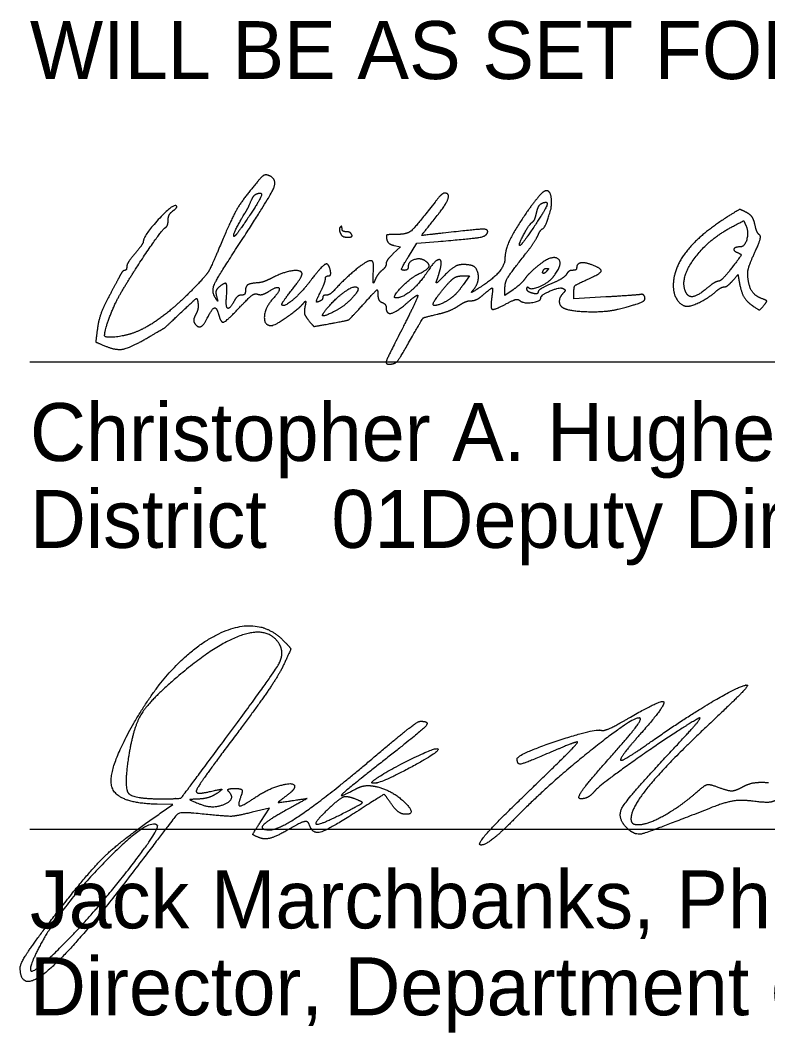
# Model space of a CAD drawing. Extents: x 2.1 to 73.9, y 4 to 26.
# Drawn here: x 64.363 to 66.168, y 9.823 to 12.269 of the extents above; entities that cross this region are included whole.
import ezdxf

# ---------------------------------------------------------------- set-up
doc = ezdxf.new("R2010")
doc.units = 0
doc.layers.add('SH_Data', color=7, linetype='Continuous')
doc.layers.add('SH_Text', color=7, linetype='Continuous')

msp = doc.modelspace()

# ---------------------------------------------------------------- linework, layer by layer
at = {"layer": 'SH_Data'}
for p, q in [((64.3864, 11.4442), (67.8864, 11.4442)), ((64.3864, 10.3148), (67.8864, 10.3148))]:
    msp.add_line(p, q, dxfattribs=at)
at = {"layer": 'SH_Text'}
for p, q in [((66.1292, 11.5813), (66.1292, 11.5813)), ((64.8487, 10.5198), (64.8487, 10.5198)), ((65.214, 10.43), (65.214, 10.43)), ((65.5859, 10.4009), (65.5859, 10.4009)), ((65.1693, 10.3883), (65.1693, 10.3883))]:
    msp.add_line(p, q, dxfattribs=at)
for points in [[(65.2657, 11.7251), (65.2812, 11.7215), (65.264, 11.7053)], [(65.3004, 11.6976), (65.3206, 11.7304), (65.372, 11.7347)], [(65.4311, 11.6515), (65.4477, 11.6515), (65.4325, 11.6299)], [(65.5534, 11.6181), (65.5335, 11.6039), (65.5335, 11.6194)], [(65.7769, 11.6005), (65.7001, 11.5962), (65.7001, 11.6123)], [(64.7011, 10.3529), (64.7318, 10.3741), (64.6939, 10.3748)], [(64.944, 10.333), (64.9652, 10.3654), (64.9235, 10.3553)]]:
    msp.add_lwpolyline(points, dxfattribs=at)
for points in [[(64.8831, 11.7149), (64.964, 11.8386), (64.9849, 11.8857), (64.963, 11.8941)], [(64.963, 11.8941), (64.9554, 11.897), (64.9452, 11.8909), (64.9352, 11.8778)], [(64.9352, 11.8778), (64.904, 11.841), (64.8746, 11.7943), (64.8428, 11.7174)], [(64.9342, 11.8498), (64.9494, 11.8556), (64.9396, 11.8307), (64.9088, 11.7854)], [(64.9159, 11.8227), (64.9223, 11.8372), (64.9287, 11.8477), (64.9342, 11.8498)], [(65.3876, 11.8515), (65.3844, 11.8515), (65.3741, 11.8418), (65.3649, 11.8299)], [(65.3728, 11.8008), (65.3925, 11.8255), (65.4001, 11.8515), (65.3876, 11.8515)], [(65.6383, 11.856), (65.6324, 11.8596), (65.6179, 11.8477), (65.6086, 11.8349)], [(65.6449, 11.8136), (65.6468, 11.8286), (65.6443, 11.8523), (65.6383, 11.856)], [(64.7401, 11.8204), (64.7332, 11.8273), (64.6606, 11.7488), (64.6599, 11.7336)], [(64.7318, 11.8086), (64.7382, 11.8133), (64.742, 11.8186), (64.7401, 11.8204)], [(64.9066, 11.8043), (64.9105, 11.8113), (64.9147, 11.8179), (64.9159, 11.8227)], [(65.3649, 11.8299), (65.3173, 11.7686), (65.2968, 11.7515), (65.2709, 11.7515)], [(65.6086, 11.8349), (65.586, 11.8072), (65.5337, 11.7224), (65.5335, 11.6932)], [(65.6243, 11.8276), (65.6395, 11.8334), (65.6297, 11.8085), (65.599, 11.7632)], [(65.61, 11.8044), (65.6124, 11.815), (65.6188, 11.8255), (65.6243, 11.8276)], [(64.7201, 11.7862), (64.7201, 11.7938), (64.7254, 11.8039), (64.7318, 11.8086)], [(64.8796, 11.747), (64.8748, 11.747), (64.9022, 11.7989), (64.9066, 11.8043)], [(65.3844, 11.7548), (65.3323, 11.7488), (65.3321, 11.7496), (65.3728, 11.8008)], [(65.5995, 11.7811), (65.603, 11.7833), (65.6077, 11.7937), (65.61, 11.8044)], [(65.6151, 11.7532), (65.6195, 11.7633), (65.6317, 11.7687), (65.6449, 11.8136)], [(66.1169, 11.8048), (66.1026, 11.8124), (66.0974, 11.8111), (66.0688, 11.7928)], [(66.1373, 11.7756), (66.1347, 11.7875), (66.1261, 11.7999), (66.1169, 11.8048)], [(64.7133, 11.7681), (64.7171, 11.7704), (64.7201, 11.7786), (64.7201, 11.7862)], [(64.9088, 11.7854), (64.8946, 11.7643), (64.8814, 11.747), (64.8796, 11.747)], [(65.136, 11.7696), (65.1337, 11.7673), (65.1336, 11.7608), (65.1358, 11.7551)], [(65.1401, 11.766), (65.1401, 11.7702), (65.1383, 11.7719), (65.136, 11.7696)], [(65.5698, 11.7249), (65.5649, 11.7249), (65.5923, 11.7767), (65.5995, 11.7811)], [(66.0688, 11.7928), (66.0035, 11.7509), (65.9401, 11.6695), (65.9401, 11.6274)], [(65.9691, 11.6151), (65.9569, 11.6469), (66.0256, 11.7404), (66.0835, 11.7709)], [(66.0835, 11.7709), (66.1096, 11.7847), (66.1103, 11.7847), (66.1159, 11.7722)], [(66.1159, 11.7722), (66.1226, 11.7573), (66.1126, 11.7215), (66.1018, 11.7215)], [(66.1482, 11.7508), (66.1447, 11.753), (66.1398, 11.7642), (66.1373, 11.7756)], [(64.607, 11.6118), (64.6362, 11.6614), (64.7055, 11.7633), (64.7133, 11.7681)], [(65.1358, 11.7551), (65.1379, 11.7495), (65.146, 11.7449), (65.1537, 11.7449)], [(65.1497, 11.7582), (65.1445, 11.7582), (65.1401, 11.7617), (65.1401, 11.766)], [(65.1635, 11.7515), (65.1612, 11.7552), (65.155, 11.7582), (65.1497, 11.7582)], [(65.1537, 11.7449), (65.1613, 11.7449), (65.1657, 11.7479), (65.1635, 11.7515)], [(65.2709, 11.7515), (65.2509, 11.7515), (65.2463, 11.7492), (65.248, 11.7401)], [(65.372, 11.7347), (65.454, 11.7414), (65.4888, 11.7476), (65.4916, 11.756)], [(65.4916, 11.756), (65.4944, 11.7644), (65.465, 11.7641), (65.3844, 11.7548)], [(65.599, 11.7632), (65.5847, 11.7421), (65.5715, 11.7249), (65.5698, 11.7249)], [(65.5836, 11.7049), (65.5966, 11.7214), (65.6108, 11.7431), (65.6151, 11.7532)], [(66.1374, 11.7089), (66.1476, 11.7311), (66.152, 11.7483), (66.1482, 11.7508)], [(64.6599, 11.7336), (64.6597, 11.7306), (64.6507, 11.7178), (64.6399, 11.7051)], [(65.248, 11.7401), (65.2492, 11.7339), (65.2572, 11.7271), (65.2657, 11.7251)], [(66.1018, 11.7215), (66.0888, 11.7215), (66.0846, 11.7119), (66.0958, 11.7077)], [(64.6399, 11.7051), (64.629, 11.6924), (64.6201, 11.6782), (64.6201, 11.6734)], [(64.8428, 11.7174), (64.8241, 11.6724), (64.8101, 11.6502), (64.7817, 11.6212)], [(64.8338, 11.5992), (64.8246, 11.6138), (64.8385, 11.6466), (64.8831, 11.7149)], [(65.264, 11.7053), (65.2545, 11.6965), (65.2468, 11.6856), (65.2468, 11.6812)], [(65.2902, 11.6649), (65.2828, 11.6649), (65.2854, 11.6732), (65.3004, 11.6976)], [(65.5335, 11.6194), (65.5335, 11.6359), (65.5457, 11.6566), (65.5836, 11.7049)], [(65.6509, 11.6499), (65.6765, 11.6836), (65.6456, 11.7029), (65.6117, 11.6744)], [(66.0958, 11.7077), (66.105, 11.7041), (66.1027, 11.6983), (66.0817, 11.6711)], [(66.1201, 11.659), (66.1201, 11.6657), (66.1279, 11.6881), (66.1374, 11.7089)], [(64.6201, 11.6734), (64.6201, 11.6687), (64.6179, 11.6648), (64.6151, 11.6648)], [(65.1122, 11.6632), (65.1083, 11.6834), (65.0916, 11.676), (65.0668, 11.6433)], [(65.208, 11.6882), (65.1998, 11.6882), (65.1448, 11.6428), (65.121, 11.6165)], [(65.2157, 11.6582), (65.2165, 11.6791), (65.2142, 11.6882), (65.208, 11.6882)], [(65.2468, 11.6812), (65.2468, 11.6768), (65.242, 11.6691), (65.2361, 11.6642)], [(65.3001, 11.6747), (65.3001, 11.6693), (65.2957, 11.6649), (65.2902, 11.6649)], [(65.3398, 11.6884), (65.3285, 11.6954), (65.3001, 11.6856), (65.3001, 11.6747)], [(65.3243, 11.6557), (65.3467, 11.6663), (65.3532, 11.6801), (65.3398, 11.6884)], [(65.3776, 11.6688), (65.3832, 11.6915), (65.365, 11.69), (65.3497, 11.6665)], [(65.4513, 11.6771), (65.4294, 11.6812), (65.4052, 11.6712), (65.3846, 11.6495)], [(65.4589, 11.6199), (65.4717, 11.6355), (65.4665, 11.6742), (65.4513, 11.6771)], [(65.5335, 11.6932), (65.5335, 11.6769), (65.502, 11.6414), (65.4701, 11.6216)], [(65.6117, 11.6744), (65.5998, 11.6644), (65.5863, 11.6509), (65.5817, 11.6443)], [(65.7068, 11.6708), (65.7068, 11.6675), (65.7025, 11.6649), (65.6971, 11.6649)], [(65.7435, 11.6782), (65.7261, 11.6848), (65.7068, 11.6809), (65.7068, 11.6708)], [(65.7301, 11.6417), (65.7637, 11.6565), (65.7682, 11.6688), (65.7435, 11.6782)], [(66.0817, 11.6711), (66.068, 11.6533), (66.0533, 11.6386), (66.049, 11.6385)], [(64.6026, 11.6498), (64.5984, 11.6416), (64.5858, 11.6176), (64.5745, 11.5966)], [(64.6151, 11.6648), (64.6124, 11.6648), (64.6067, 11.658), (64.6026, 11.6498)], [(65.043, 11.659), (65.038, 11.667), (64.9961, 11.6595), (64.9701, 11.646)], [(65.0196, 11.6183), (65.0346, 11.6372), (65.0451, 11.6556), (65.043, 11.659)], [(65.1001, 11.6445), (65.1001, 11.6484), (65.1034, 11.6515), (65.1073, 11.6515)], [(65.1073, 11.6515), (65.1112, 11.6515), (65.1134, 11.6568), (65.1122, 11.6632)], [(65.2199, 11.6418), (65.2162, 11.6322), (65.2149, 11.6371), (65.2157, 11.6582)], [(65.2361, 11.6642), (65.2302, 11.6593), (65.2229, 11.6492), (65.2199, 11.6418)], [(65.2702, 11.5982), (65.2593, 11.5982), (65.3046, 11.6464), (65.3243, 11.6557)], [(65.3497, 11.6665), (65.3284, 11.6339), (65.2869, 11.5982), (65.2702, 11.5982)], [(65.3846, 11.6495), (65.3723, 11.6365), (65.3662, 11.633), (65.369, 11.6405)], [(65.369, 11.6405), (65.3715, 11.6472), (65.3753, 11.66), (65.3776, 11.6688)], [(65.4038, 11.6409), (65.4097, 11.6468), (65.4219, 11.6515), (65.4311, 11.6515)], [(65.591, 11.6229), (65.5971, 11.6168), (65.6407, 11.6364), (65.6509, 11.6499)], [(65.6268, 11.6575), (65.6249, 11.6575), (65.6244, 11.6602), (65.6257, 11.6635)], [(65.6257, 11.6635), (65.6269, 11.6668), (65.6307, 11.6695), (65.634, 11.6695)], [(65.6351, 11.6635), (65.6324, 11.6602), (65.6286, 11.6575), (65.6268, 11.6575)], [(65.634, 11.6695), (65.639, 11.6695), (65.6392, 11.6684), (65.6351, 11.6635)], [(65.6821, 11.6553), (65.6792, 11.6501), (65.6626, 11.6397), (65.6451, 11.6322)], [(65.6971, 11.6649), (65.6918, 11.6649), (65.6851, 11.6606), (65.6821, 11.6553)], [(66.0835, 11.6399), (66.0961, 11.6544), (66.0965, 11.6545), (66.0987, 11.6415)], [(66.1517, 11.5976), (66.1355, 11.6038), (66.1201, 11.6336), (66.1201, 11.659)], [(64.8435, 11.6249), (64.8373, 11.6197), (64.8347, 11.6107), (64.837, 11.6022)], [(64.8611, 11.6012), (64.8635, 11.6286), (64.8575, 11.6365), (64.8435, 11.6249)], [(64.9363, 11.6346), (64.9175, 11.6334), (64.9068, 11.626), (64.9068, 11.6145)], [(64.9701, 11.646), (64.9591, 11.6403), (64.9439, 11.6352), (64.9363, 11.6346)], [(64.9632, 11.614), (64.9841, 11.6277), (64.9919, 11.6164), (64.9745, 11.5977)], [(65.0668, 11.6433), (65.0438, 11.6129), (65.0007, 11.5754), (64.995, 11.5811)], [(65.0877, 11.6117), (65.0945, 11.6259), (65.1001, 11.6407), (65.1001, 11.6445)], [(65.1041, 11.5731), (65.1271, 11.6), (65.1709, 11.6297), (65.1777, 11.6228)], [(65.1777, 11.6228), (65.1829, 11.6176), (65.1459, 11.5781), (65.1263, 11.5679)], [(65.3601, 11.5831), (65.3601, 11.5878), (65.3894, 11.6265), (65.4038, 11.6409)], [(65.4325, 11.6299), (65.4242, 11.6179), (65.4113, 11.6037), (65.4039, 11.5982)], [(65.4801, 11.6049), (65.5008, 11.6228), (65.505, 11.6217), (65.5017, 11.599)], [(65.5817, 11.6443), (65.577, 11.6377), (65.5643, 11.6259), (65.5534, 11.6181)], [(65.5868, 11.6201), (65.5868, 11.6239), (65.5887, 11.6252), (65.591, 11.6229)], [(65.6451, 11.6322), (65.6277, 11.6248), (65.6135, 11.6158), (65.6135, 11.6124)], [(65.6201, 11.5978), (65.6201, 11.6054), (65.6672, 11.6254), (65.6745, 11.6209)], [(65.7001, 11.6123), (65.7001, 11.6251), (65.7064, 11.6313), (65.7301, 11.6417)], [(65.9401, 11.6274), (65.9401, 11.6074), (65.9602, 11.5782), (65.9739, 11.5782)], [(66.049, 11.6385), (66.0447, 11.6383), (66.0322, 11.6307), (66.0214, 11.6215)], [(66.0395, 11.6109), (66.0483, 11.6186), (66.0589, 11.6249), (66.063, 11.6249)], [(66.063, 11.6249), (66.0671, 11.6249), (66.0763, 11.6316), (66.0835, 11.6399)], [(66.0987, 11.6415), (66.103, 11.6155), (66.1155, 11.5909), (66.1292, 11.5813)], [(64.5668, 11.507), (64.5668, 11.5208), (64.5918, 11.5861), (64.607, 11.6118)], [(64.7817, 11.6212), (64.7386, 11.577), (64.6664, 11.524), (64.6341, 11.5127)], [(64.7558, 11.5673), (64.7861, 11.596), (64.7904, 11.5982), (64.7922, 11.586)], [(64.837, 11.6022), (64.8402, 11.5905), (64.8397, 11.59), (64.8338, 11.5992)], [(64.8801, 11.5915), (64.869, 11.5707), (64.8589, 11.5758), (64.8611, 11.6012)], [(64.897, 11.6049), (64.8917, 11.6049), (64.8841, 11.5989), (64.8801, 11.5915)], [(64.8953, 11.578), (64.9156, 11.5995), (64.9302, 11.6098), (64.9368, 11.6073)], [(64.9068, 11.6145), (64.9068, 11.6092), (64.9024, 11.6049), (64.897, 11.6049)], [(64.9368, 11.6073), (64.9423, 11.6051), (64.9542, 11.6082), (64.9632, 11.614)], [(64.9745, 11.5977), (64.9542, 11.5759), (64.951, 11.5315), (64.9697, 11.5315)], [(64.995, 11.5811), (64.9935, 11.5826), (65.0046, 11.5993), (65.0196, 11.6183)], [(65.0843, 11.5894), (65.0776, 11.5868), (65.0784, 11.5926), (65.0877, 11.6117)], [(65.0935, 11.5989), (65.0935, 11.5956), (65.0894, 11.5914), (65.0843, 11.5894)], [(65.102, 11.6049), (65.0973, 11.6049), (65.0935, 11.6022), (65.0935, 11.5989)], [(65.121, 11.6165), (65.1152, 11.6101), (65.1067, 11.6049), (65.102, 11.6049)], [(65.1917, 11.583), (65.2214, 11.6157), (65.2267, 11.6192), (65.2267, 11.6063)], [(65.2267, 11.6063), (65.2268, 11.5979), (65.2313, 11.5894), (65.2368, 11.5873)], [(65.3227, 11.6049), (65.325, 11.6049), (65.3077, 11.5674), (65.2844, 11.5215)], [(65.2958, 11.5849), (65.3083, 11.5959), (65.3204, 11.6049), (65.3227, 11.6049)], [(65.4039, 11.5982), (65.3889, 11.5871), (65.3601, 11.5772), (65.3601, 11.5831)], [(65.4518, 11.5915), (65.4589, 11.5915), (65.4717, 11.5975), (65.4801, 11.6049)], [(65.4701, 11.6216), (65.4544, 11.6118), (65.452, 11.6115), (65.4589, 11.6199)], [(65.5017, 11.599), (65.4978, 11.5728), (65.5082, 11.5687), (65.5377, 11.5845)], [(65.5704, 11.5913), (65.5786, 11.5845), (65.6201, 11.5899), (65.6201, 11.5978)], [(65.6001, 11.6096), (65.5928, 11.6115), (65.5868, 11.6162), (65.5868, 11.6201)], [(65.6135, 11.6124), (65.6135, 11.6089), (65.6075, 11.6077), (65.6001, 11.6096)], [(65.6741, 11.6094), (65.6651, 11.6005), (65.6646, 11.5804), (65.6731, 11.5751)], [(65.6745, 11.6209), (65.6791, 11.6181), (65.6789, 11.6143), (65.6741, 11.6094)], [(65.8611, 11.6066), (65.857, 11.6057), (65.8191, 11.603), (65.7769, 11.6005)], [(65.8068, 11.5711), (65.8534, 11.5831), (65.8742, 11.5927), (65.8712, 11.6008)], [(65.8712, 11.6008), (65.8697, 11.6048), (65.8651, 11.6075), (65.8611, 11.6066)], [(66.0214, 11.6215), (65.999, 11.6027), (65.975, 11.5998), (65.9691, 11.6151)], [(65.9739, 11.5782), (65.9848, 11.5782), (66.0248, 11.5981), (66.0395, 11.6109)], [(66.16, 11.5814), (66.1668, 11.5896), (66.1654, 11.5924), (66.1517, 11.5976)], [(64.5745, 11.5966), (64.5632, 11.5755), (64.552, 11.5433), (64.5495, 11.525)], [(64.7922, 11.586), (64.7934, 11.5784), (64.791, 11.566), (64.7869, 11.5584)], [(64.8148, 11.5494), (64.8258, 11.5721), (64.8374, 11.5759), (64.842, 11.5585)], [(64.842, 11.5585), (64.8476, 11.5371), (64.8616, 11.5422), (64.8953, 11.578)], [(64.9697, 11.5315), (64.9781, 11.5315), (65.0383, 11.5742), (65.049, 11.5878)], [(65.049, 11.5878), (65.0521, 11.5918), (65.0529, 11.5871), (65.0507, 11.5772)], [(65.0507, 11.5772), (65.0482, 11.5654), (65.051, 11.5545), (65.0593, 11.5442)], [(65.1263, 11.5679), (65.0986, 11.5536), (65.0893, 11.5557), (65.1041, 11.5731)], [(65.1143, 11.5367), (65.1538, 11.544), (65.1593, 11.5472), (65.1917, 11.583)], [(65.2368, 11.5873), (65.2423, 11.5852), (65.2468, 11.5792), (65.2468, 11.5741)], [(65.2468, 11.5741), (65.2468, 11.5584), (65.2719, 11.5639), (65.2958, 11.5849)], [(65.3697, 11.5587), (65.3883, 11.5631), (65.4114, 11.5723), (65.4212, 11.5791)], [(65.4212, 11.5791), (65.4309, 11.5859), (65.4447, 11.5915), (65.4518, 11.5915)], [(65.5377, 11.5845), (65.5544, 11.5934), (65.5651, 11.5957), (65.5704, 11.5913)], [(65.6731, 11.5751), (65.6871, 11.5664), (65.7782, 11.5637), (65.8068, 11.5711)], [(66.1292, 11.5813), (66.1466, 11.5691), (66.1498, 11.5691), (66.16, 11.5814)], [(64.6727, 11.5032), (64.7113, 11.5257), (64.7141, 11.5278), (64.7558, 11.5673)], [(64.7869, 11.5584), (64.7828, 11.5508), (64.7813, 11.5416), (64.7836, 11.538)], [(64.7836, 11.538), (64.791, 11.526), (64.806, 11.5314), (64.8148, 11.5494)], [(65.3105, 11.5061), (65.3347, 11.5487), (65.3375, 11.5511), (65.3697, 11.5587)], [(64.5495, 11.525), (64.5452, 11.4921), (64.5454, 11.4915), (64.5668, 11.4825)], [(65.0593, 11.5442), (65.0713, 11.5294), (65.0733, 11.5291), (65.1143, 11.5367)], [(64.6341, 11.5127), (64.6138, 11.5057), (64.5668, 11.5016), (64.5668, 11.507)], [(64.5668, 11.4825), (64.5939, 11.4711), (64.6293, 11.478), (64.6727, 11.5032)], [(65.2844, 11.5215), (65.2505, 11.455), (65.2442, 11.4382), (65.2533, 11.4382)], [(65.2533, 11.4382), (65.2681, 11.4382), (65.2795, 11.4517), (65.3105, 11.5061)], [(64.6374, 10.5706), (64.7237, 10.721), (64.9318, 10.837), (64.9974, 10.7713)], [(64.9885, 10.7622), (64.9625, 10.8042), (64.8364, 10.763), (64.7411, 10.6814)], [(64.9974, 10.7713), (65.0162, 10.7526), (65.0163, 10.7475), (64.9979, 10.7091)], [(64.8487, 10.5198), (64.9701, 10.6833), (65.0025, 10.7395), (64.9885, 10.7622)], [(64.9979, 10.7091), (64.987, 10.6861), (64.9352, 10.6105), (64.883, 10.5412)], [(64.7411, 10.6814), (64.6744, 10.6243), (64.6356, 10.5602), (64.6245, 10.489)], [(65.8911, 10.5291), (65.9717, 10.5857), (66.103, 10.6629), (66.1187, 10.6629)], [(66.1187, 10.6629), (66.1236, 10.6629), (66.0823, 10.6203), (66.0269, 10.5682)], [(65.8322, 10.5826), (65.9109, 10.6287), (65.9232, 10.6155), (65.8639, 10.5482)], [(64.6939, 10.3748), (64.596, 10.3765), (64.5726, 10.4576), (64.6374, 10.5706)], [(65.2275, 10.4971), (65.278, 10.54), (65.3235, 10.5751), (65.3286, 10.5752)], [(65.3286, 10.5752), (65.3535, 10.5757), (65.3301, 10.5502), (65.2443, 10.4829)], [(65.8603, 10.5823), (65.8506, 10.5919), (65.6409, 10.425), (65.563, 10.3457)], [(66.0005, 10.5819), (65.9515, 10.5541), (65.7631, 10.4219), (65.7499, 10.4059)], [(65.7665, 10.5533), (65.7721, 10.5515), (65.8016, 10.5647), (65.8322, 10.5826)], [(65.7824, 10.482), (65.8287, 10.5337), (65.8637, 10.5788), (65.8603, 10.5823)], [(65.9353, 10.5029), (65.9815, 10.5522), (66.0108, 10.5877), (66.0005, 10.5819)], [(65.5632, 10.4848), (65.5634, 10.4953), (65.7508, 10.5585), (65.7665, 10.5533)], [(65.8639, 10.5482), (65.8359, 10.5164), (65.813, 10.4867), (65.813, 10.4822)], [(66.0269, 10.5682), (65.9273, 10.4745), (65.838, 10.3663), (65.838, 10.3394)], [(64.883, 10.5412), (64.8308, 10.4718), (64.788, 10.4112), (64.788, 10.4064)], [(65.5859, 10.4009), (65.6569, 10.4694), (65.7122, 10.5254), (65.7088, 10.5254)], [(65.7088, 10.5254), (65.7054, 10.5254), (65.6763, 10.5142), (65.6443, 10.5004)], [(65.813, 10.4822), (65.813, 10.4778), (65.8482, 10.4989), (65.8911, 10.5291)], [(64.7026, 10.3879), (64.7493, 10.3879), (64.7538, 10.392), (64.8487, 10.5198)], [(64.9662, 10.3129), (64.9892, 10.3129), (65.1153, 10.4017), (65.2275, 10.4971)], [(65.214, 10.43), (65.2344, 10.4478), (65.3665, 10.5136), (65.3716, 10.5085)], [(65.3716, 10.5085), (65.3778, 10.5023), (65.2352, 10.4254), (65.2175, 10.4254)], [(65.6443, 10.5004), (65.5817, 10.4736), (65.5629, 10.47), (65.5632, 10.4848)], [(65.8282, 10.3173), (65.803, 10.3425), (65.8319, 10.3926), (65.9353, 10.5029)], [(64.6245, 10.489), (64.6131, 10.4156), (64.6345, 10.3879), (64.7026, 10.3879)], [(65.2443, 10.4829), (65.151, 10.4099), (65.1296, 10.3883), (65.1735, 10.4118)], [(65.7166, 10.3879), (65.7063, 10.3879), (65.7352, 10.4292), (65.7824, 10.482)], [(64.9321, 10.3923), (64.961, 10.4121), (65.0255, 10.4296), (65.0255, 10.4177)], [(65.2175, 10.4254), (65.2127, 10.4254), (65.2112, 10.4275), (65.214, 10.43)], [(66.1074, 10.4166), (66.1208, 10.4242), (66.1491, 10.4289), (66.1704, 10.4271)], [(64.788, 10.4064), (64.788, 10.4016), (64.8035, 10.4013), (64.8224, 10.4057)], [(64.838, 10.401), (64.8277, 10.394), (64.808, 10.3879), (64.7943, 10.3873)], [(64.7984, 10.3746), (64.8283, 10.3627), (64.8845, 10.3872), (64.8671, 10.4047)], [(64.8224, 10.4057), (64.8479, 10.4116), (64.8519, 10.4104), (64.838, 10.401)], [(64.8671, 10.4047), (64.8626, 10.4092), (64.8688, 10.4129), (64.881, 10.4129)], [(64.881, 10.4129), (64.8956, 10.4129), (64.9007, 10.4065), (64.896, 10.3942)], [(65.0255, 10.4177), (65.0255, 10.4131), (65.0158, 10.4023), (65.0039, 10.3936)], [(65.1735, 10.4118), (65.1861, 10.4186), (65.21, 10.4207), (65.2266, 10.4165)], [(65.2596, 10.3751), (65.2428, 10.3992), (65.2408, 10.3987), (65.175, 10.3563)], [(65.2266, 10.4165), (65.2627, 10.4073), (65.3211, 10.3504), (65.2944, 10.3504)], [(65.4755, 10.2761), (65.4652, 10.2763), (65.5149, 10.3325), (65.5859, 10.4009)], [(65.7499, 10.4059), (65.7417, 10.396), (65.7267, 10.3879), (65.7166, 10.3879)], [(65.856, 10.3254), (65.8778, 10.3254), (65.9591, 10.3706), (65.9955, 10.4029)], [(65.9955, 10.4029), (66.0158, 10.421), (66.0287, 10.4236), (66.0524, 10.4146)], [(66.0524, 10.4146), (66.0726, 10.4069), (66.0914, 10.4076), (66.1074, 10.4166)], [(64.7943, 10.3873), (64.7719, 10.3864), (64.7723, 10.3851), (64.7984, 10.3746)], [(64.896, 10.3942), (64.8871, 10.3709), (64.8999, 10.3702), (64.9321, 10.3923)], [(65.0039, 10.3936), (64.985, 10.3798), (64.9869, 10.3785), (65.0195, 10.3834)], [(65.0195, 10.3834), (65.0563, 10.389), (65.0562, 10.3887), (65.0107, 10.3636)], [(65.1693, 10.3883), (65.152, 10.3947), (65.1355, 10.3895), (65.1161, 10.3718)], [(65.1411, 10.352), (65.1875, 10.3757), (65.1911, 10.3803), (65.1693, 10.3883)], [(65.2944, 10.3504), (65.2848, 10.3504), (65.2691, 10.3615), (65.2596, 10.3751)], [(66.1334, 10.3819), (66.1042, 10.3857), (66.0644, 10.3792), (66.0279, 10.3648)], [(66.2029, 10.3964), (66.1873, 10.3822), (66.166, 10.3778), (66.1334, 10.3819)], [(64.4501, 10.1107), (64.5278, 10.2112), (64.6079, 10.2885), (64.7011, 10.3529)], [(64.7823, 10.353), (64.7489, 10.3563), (64.7371, 10.3458), (64.6605, 10.2442)], [(64.9235, 10.3553), (64.8831, 10.3456), (64.8608, 10.3452), (64.7823, 10.353)], [(65.0107, 10.3636), (64.9596, 10.3354), (64.9399, 10.3129), (64.9662, 10.3129)], [(65.175, 10.3563), (65.1061, 10.312), (65.0686, 10.3022), (65.0605, 10.3266)], [(65.1161, 10.3718), (65.0719, 10.3313), (65.0831, 10.3224), (65.1411, 10.352)], [(66.0279, 10.3648), (65.8818, 10.3071), (65.8468, 10.2988), (65.8282, 10.3173)], [(64.6939, 10.3237), (64.673, 10.3446), (64.4545, 10.1189), (64.4082, 10.0285)], [(64.9428, 10.293), (64.9246, 10.3), (64.9247, 10.3036), (64.944, 10.333)], [(65.0605, 10.3266), (65.0577, 10.3351), (65.0385, 10.33), (65.0094, 10.3128)], [(65.563, 10.3457), (65.5252, 10.3073), (65.4858, 10.2759), (65.4755, 10.2761)], [(65.838, 10.3394), (65.838, 10.3317), (65.8461, 10.3254), (65.856, 10.3254)], [(64.4783, 10.0473), (64.5459, 10.1164), (64.7016, 10.316), (64.6939, 10.3237)], [(65.0094, 10.3128), (64.9838, 10.2977), (64.9538, 10.2888), (64.9428, 10.293)], [(64.6605, 10.2442), (64.5081, 10.0421), (64.363, 9.9134), (64.363, 9.9804)], [(64.363, 9.9804), (64.363, 9.9901), (64.4022, 10.0487), (64.4501, 10.1107)], [(64.4082, 10.0285), (64.3769, 9.9676), (64.4086, 9.976), (64.4783, 10.0473)]]:
    msp.add_open_spline(points, degree=2, dxfattribs=at)

# ---------------------------------------------------------------- texts
for s, p in [('WILL BE AS SET FORTH ON THE PLANS AND ESTIMATES.', (64.3864, 12.1271)), ('Christopher A. Hughes, P.E.', (64.3864, 11.2042)), ('District       Deputy Director', (64.3864, 10.9942)), ('              01', (64.3864, 10.9942)), ('Jack Marchbanks, PhD', (64.3864, 10.0748)), ('Director, Department of Transportation', (64.3864, 9.8648))]:
    msp.add_text(s, height=0.14, dxfattribs=at).set_placement(p)

doc.saveas('drawing.dxf')
